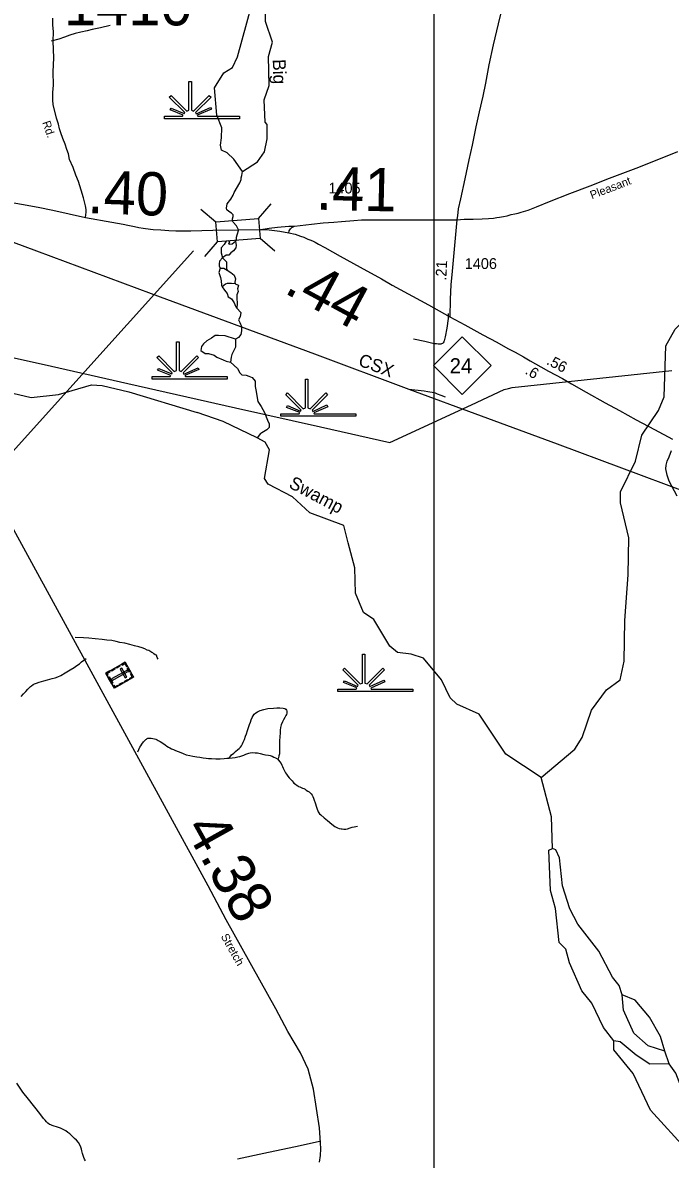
# Model space of a CAD drawing. Extents: x 2093524 to 2270757, y 289120 to 570408.
# Drawn here: x 2126739 to 2134238, y 436115 to 449270 of the extents above; entities that cross this region are included whole.
import ezdxf

# ---------------------------------------------------------------- set-up
doc = ezdxf.new("R2010")
doc.units = 0
for name, color, linetype in [('Exist Cultural Cemetery CELL', 7, 'Continuous'), ('Exist Hydrographic Creek Single Shore', 7, 'Continuous'), ('Exist Hydrographic Lake Shore', 7, 'Continuous'), ('Exist Hydrographic Swamp CELL', 7, 'Continuous'), ('Exist Hydrographic Swamp Label', 7, 'Continuous'), ('Exist Railroad Mainline', 7, 'Continuous'), ('Exist Railroad Mainline Label', 7, 'Continuous'), ('Exist Road Non-System Type 51', 7, 'Continuous'), ('Exist Road Primary NC Attributed', 7, 'Continuous'), ('Exist Road Primary NC Mileage Hundredths English Label', 7, 'Continuous'), ('Exist Road Primary NC Shield CELL', 7, 'Continuous'), ('Exist Road Primary NC Shield Number Label', 7, 'Continuous'), ('Exist Road Primary NC Structure Standard Bridge CELL', 7, 'Continuous'), ('Exist Road Primary NC Structure Standard Bridge Number Label', 7, 'Continuous'), ('Exist Road Secondary Mileage Hundredths English Label', 7, 'Continuous'), ('Exist Road Secondary Ramp 1 Lane  Attributed', 7, 'Continuous'), ('Exist Road Secondary Type 51 Attributed', 7, 'Continuous'), ('Exist Road Secondary Type 51 Label', 7, 'Continuous'), ('Exist Road Secondary Type 51 Number Label', 7, 'Continuous'), ('Exist Utilities Telephone Line', 7, 'Continuous'), ('Map Preparation Inset Cut Line', 7, 'Continuous')]:
    doc.layers.add(name, color=color, linetype=linetype)

msp = doc.modelspace()

# ---------------------------------------------------------------- linework, layer by layer
at = {"layer": 'Exist Cultural Cemetery CELL'}
for points in [[(2127924, 441867), (2128022, 441694), (2127800, 441569), (2127702, 441742)], [(2127763, 441776), (2127801, 441798), (2127806, 441788), (2127769, 441766)], [(2127952, 441758), (2127943, 441774), (2127766, 441674), (2127775, 441658)], [(2127822, 441809), (2127859, 441831), (2127865, 441821), (2127827, 441800)], [(2127885, 441798), (2127868, 441789), (2127926, 441686), (2127943, 441696)], [(2127886, 441846), (2127892, 441836), (2127920, 441852), (2127940, 441816), (2127949, 441822), (2127924, 441867)], [(2127960, 441803), (2127986, 441758), (2127976, 441752), (2127950, 441797)], [(2127718, 441713), (2127728, 441719), (2127718, 441738), (2127753, 441758), (2127747, 441768), (2127702, 441742)], [(2127740, 441698), (2127782, 441624), (2127772, 441618), (2127730, 441692)], [(2127915, 441646), (2127953, 441668), (2127958, 441658), (2127920, 441636)], [(2127984, 441672), (2127978, 441682), (2128007, 441698), (2127987, 441733), (2127996, 441739), (2128022, 441694)], [(2127784, 441597), (2127794, 441603), (2127805, 441584), (2127840, 441604), (2127845, 441594), (2127800, 441569)], [(2127857, 441614), (2127895, 441635), (2127901, 441625), (2127863, 441604)]]:
    msp.add_lwpolyline(points, close=True, dxfattribs=at)
at = {"layer": 'Exist Hydrographic Creek Single Shore'}
msp.add_line((2134225, 437218), (2134174, 437367), dxfattribs=at)
for points in [[(2129236, 446872), (2129213, 446921), (2129174, 446963), (2129166, 446979), (2129169, 447002), (2129174, 447027), (2129174, 447046), (2129155, 447066), (2129127, 447085), (2129102, 447105), (2129097, 447124), (2129105, 447174), (2129150, 447227), (2129174, 447274), (2129189, 447304), (2129254, 447416), (2129268, 447455), (2129268, 447474), (2129277, 447502), (2129282, 447547)], [(2129236, 446872), (2129217, 446811), (2129212, 446786), (2129212, 446762), (2129203, 446737)], [(2129203, 446737), (2129164, 446707), (2129130, 446703), (2129125, 446712), (2129137, 446732), (2129120, 446746), (2129095, 446742), (2129072, 446703), (2129036, 446664), (2129036, 446645), (2129036, 446606), (2129052, 446548)], [(2129203, 446737), (2129212, 446695), (2129208, 446664), (2129178, 446631), (2129150, 446606), (2129125, 446581), (2129095, 446578), (2129052, 446548)], [(2129052, 446548), (2129017, 446512), (2129014, 446481), (2129012, 446456), (2129026, 446431)], [(2129052, 446548), (2129097, 446502), (2129100, 446458), (2129100, 446424), (2129105, 446405)], [(2133656, 441665), (2133705, 441881), (2133711, 442350), (2133750, 442880), (2133757, 443307), (2133663, 443715), (2133663, 443840), (2133836, 444197), (2133910, 444498), (2134100, 444782), (2134166, 444942), (2134188, 445532), (2134296, 445723), (2134370, 445801), (2134719, 446026), (2134852, 446168), (2135108, 446612)], [(2129026, 446431), (2129010, 446380), (2129028, 446321), (2129038, 446283), (2129042, 446233), (2129047, 446214)], [(2129026, 446431), (2129067, 446428), (2129105, 446405)], [(2129105, 446405), (2129150, 446380), (2129189, 446350), (2129203, 446307), (2129194, 446268), (2129197, 446249)], [(2129197, 446249), (2129155, 446253), (2129107, 446253), (2129088, 446244), (2129047, 446214)], [(2129197, 446249), (2129236, 446233), (2129224, 446191), (2129233, 446161), (2129219, 446122), (2129219, 446083), (2129222, 446019), (2129217, 445966)], [(2129047, 446214), (2129077, 446175), (2129105, 446136), (2129116, 446097), (2129158, 446074), (2129189, 446030), (2129203, 445991), (2129217, 445966)], [(2129217, 445966), (2129263, 445918), (2129256, 445865), (2129236, 445832), (2129254, 445802), (2129273, 445754), (2129273, 445704), (2129265, 445660), (2129236, 445627), (2129201, 445607)], [(2129201, 445607), (2129084, 445646), (2129006, 445650), (2128968, 445650), (2128925, 445618), (2128870, 445588), (2128831, 445554), (2128808, 445521), (2128803, 445476), (2128851, 445443), (2128890, 445443), (2128957, 445423), (2128987, 445399), (2129059, 445368), (2129093, 445354), (2129143, 445340)], [(2129201, 445607), (2129201, 445515), (2129162, 445432), (2129153, 445399), (2129143, 445340)], [(2129143, 445340), (2129224, 445268), (2129252, 445218), (2129275, 445195), (2129325, 445190), (2129358, 445179), (2129397, 445165), (2129431, 445121), (2129431, 445059), (2129441, 445001), (2129450, 444951), (2129461, 444888), (2129500, 444829), (2129539, 444757), (2129574, 444670), (2129593, 444626), (2129593, 444587), (2129565, 444559), (2129507, 444523), (2129493, 444515), (2129454, 444465)], [(2125495, 444630), (2125537, 444694), (2125802, 444955), (2126060, 445048), (2126343, 445049), (2126835, 444934), (2127151, 444967), (2127534, 445078), (2127659, 445072), (2127968, 444997), (2128760, 444758)], [(2129454, 444465), (2129061, 444653), (2128760, 444758)], [(2130457, 443451), (2130065, 443597), (2129864, 443781), (2129580, 443928), (2129538, 443994), (2129595, 444328), (2129545, 444414), (2129454, 444465)], [(2132744, 440535), (2132335, 440802), (2132024, 441265), (2131766, 441381), (2131690, 441455), (2131589, 441664), (2131380, 441914), (2131238, 441963), (2131080, 441979), (2130988, 442053), (2130803, 442362), (2130686, 442443), (2130594, 442668), (2130584, 442960), (2130508, 443250), (2130457, 443451)], [(2132744, 440535), (2133134, 440862), (2133217, 440995), (2133324, 441314), (2133498, 441547), (2133656, 441665)], [(2132872, 439712), (2132863, 440077), (2132744, 440535)], [(2133582, 437484), (2133465, 437640), (2133330, 437922), (2133213, 438065), (2133070, 438390), (2133028, 438545), (2132952, 438622), (2132909, 439019), (2132850, 439227), (2132831, 439693), (2132872, 439712)], [(2133680, 438017), (2133646, 438126), (2133570, 438222), (2133411, 438524), (2133168, 438837), (2133075, 439013), (2132991, 439280), (2132956, 439602), (2132914, 439695), (2132872, 439712)], [(2134174, 437367), (2134123, 437535), (2133997, 437758), (2133830, 437958), (2133680, 438017)], [(2134174, 437367), (2133982, 437427), (2133815, 437574), (2133697, 437842), (2133680, 438017)], [(2134225, 437218), (2134000, 437216), (2133841, 437318), (2133657, 437476), (2133582, 437484)], [(2134579, 436155), (2134446, 436204), (2134010, 436685), (2133809, 437109), (2133582, 437382), (2133582, 437484)], [(2134579, 436155), (2134578, 436388), (2134300, 437112), (2134225, 437218)]]:
    msp.add_lwpolyline(points, dxfattribs=at)
at = {"layer": 'Exist Hydrographic Lake Shore'}
for points in [[(2129282, 447547), (2129185, 447693), (2129105, 447766), (2129042, 447794), (2129029, 447853), (2129042, 447937), (2129046, 448052), (2128987, 448201), (2128960, 448517), (2129068, 448692), (2129168, 448752), (2129226, 448875), (2129455, 449711), (2129646, 449920)], [(2129282, 447547), (2129456, 447660), (2129538, 447777), (2129571, 447927), (2129570, 448094), (2129545, 448121), (2129536, 448377), (2129593, 448543), (2129584, 448878), (2129633, 449044), (2129549, 449286), (2129548, 449459), (2129663, 449703), (2129679, 449877), (2129646, 449920)]]:
    msp.add_lwpolyline(points, dxfattribs=at)
at = {"layer": 'Exist Hydrographic Swamp CELL'}
for points in [[(2128379, 448187), (2128590, 448187), (2128598, 448202), (2128445, 448261), (2128457, 448282), (2128607, 448219), (2128614, 448230), (2128436, 448409), (2128457, 448429), (2128638, 448247), (2128663, 448257), (2128663, 448589), (2128692, 448589), (2128692, 448257), (2128717, 448247), (2128899, 448429), (2128919, 448409), (2128741, 448230), (2128749, 448216), (2128913, 448290), (2128923, 448270), (2128759, 448199), (2128765, 448187), (2129249, 448187), (2129249, 448159), (2128379, 448159)], [(2128236, 445174), (2128446, 445174), (2128454, 445188), (2128301, 445248), (2128313, 445268), (2128464, 445205), (2128470, 445217), (2128293, 445395), (2128313, 445416), (2128494, 445234), (2128520, 445243), (2128520, 445576), (2128549, 445576), (2128549, 445243), (2128574, 445234), (2128755, 445416), (2128776, 445395), (2128598, 445217), (2128606, 445203), (2128769, 445277), (2128779, 445257), (2128615, 445186), (2128622, 445174), (2129106, 445174), (2129106, 445145), (2128236, 445145)], [(2129728, 444743), (2129939, 444743), (2129947, 444758), (2129794, 444817), (2129805, 444838), (2129956, 444775), (2129963, 444786), (2129785, 444965), (2129806, 444985), (2129987, 444803), (2130012, 444813), (2130012, 445145), (2130041, 445145), (2130041, 444813), (2130066, 444803), (2130247, 444985), (2130268, 444965), (2130090, 444786), (2130098, 444772), (2130262, 444846), (2130272, 444826), (2130108, 444755), (2130114, 444743), (2130598, 444743), (2130598, 444715), (2129728, 444715)], [(2130388, 441557), (2130599, 441558), (2130607, 441572), (2130454, 441632), (2130466, 441652), (2130616, 441589), (2130623, 441601), (2130445, 441779), (2130466, 441800), (2130647, 441618), (2130672, 441627), (2130672, 441960), (2130701, 441960), (2130701, 441627), (2130726, 441618), (2130908, 441800), (2130928, 441779), (2130750, 441601), (2130758, 441586), (2130922, 441661), (2130932, 441641), (2130768, 441569), (2130774, 441558), (2131258, 441557), (2131258, 441529), (2130388, 441529)]]:
    msp.add_lwpolyline(points, close=True, dxfattribs=at)
at = {"layer": 'Exist Railroad Mainline'}
for points in [[(2123924, 447728), (2125604, 447110), (2126898, 446629), (2128227, 446135), (2130118, 445439), (2131211, 445030)], [(2131211, 445030), (2131389, 445009), (2131429, 445003), (2131455, 444999), (2131479, 444995), (2131495, 444991), (2131513, 444985), (2131539, 444975), (2131581, 444960), (2131631, 444940)], [(2131211, 445030), (2132048, 444722), (2132927, 444396), (2134416, 443841)]]:
    msp.add_lwpolyline(points, dxfattribs=at)
at = {"layer": 'Exist Road Non-System Type 51'}
for points in [[(2127750, 449238), (2127639, 449213), (2127541, 449192), (2127484, 449178), (2127412, 449160), (2127346, 449145), (2127286, 449127), (2127224, 449104), (2127158, 449082), (2127069, 449057)], [(2131666, 445906), (2131664, 445845), (2131650, 445736), (2131632, 445634), (2131621, 445590), (2131616, 445576), (2131608, 445564), (2131599, 445556), (2131589, 445552), (2131579, 445550), (2131565, 445549), (2131549, 445550), (2131530, 445552), (2131503, 445555), (2131397, 445579), (2131265, 445606)], [(2128306, 441905), (2128296, 441923), (2128286, 441949), (2128272, 441953), (2128258, 441965), (2128246, 441975), (2128234, 441981), (2128222, 441989), (2128210, 441997), (2128198, 442004), (2128180, 442008), (2128154, 442022), (2128122, 442034), (2128082, 442048), (2128034, 442059), (2127979, 442073), (2127921, 442087), (2127865, 442098), (2127819, 442108), (2127769, 442120), (2127713, 442125), (2127657, 442131), (2127577, 442138), (2127503, 442146), (2127443, 442149), (2127344, 442153)], [(2126719, 441470), (2126746, 441501), (2126773, 441530), (2126797, 441556), (2126814, 441573), (2126827, 441586), (2126839, 441596), (2126861, 441610), (2126876, 441618), (2126898, 441626), (2126929, 441637), (2126955, 441646), (2126983, 441652), (2127027, 441664), (2127081, 441678), (2127115, 441688), (2127144, 441699), (2127180, 441716), (2127231, 441744), (2127289, 441780), (2127333, 441809), (2127367, 441831), (2127397, 441851), (2127419, 441871), (2127473, 441911)], [(2129129, 440759), (2129158, 440795), (2129184, 440817), (2129203, 440833), (2129230, 440856), (2129245, 440869), (2129261, 440883), (2129272, 440899), (2129285, 440923), (2129293, 440943), (2129305, 440973), (2129319, 441011), (2129329, 441041), (2129343, 441079), (2129354, 441114), (2129365, 441147), (2129375, 441176), (2129385, 441203), (2129396, 441229), (2129409, 441249), (2129420, 441265), (2129437, 441281), (2129459, 441295), (2129487, 441309), (2129529, 441321), (2129578, 441331), (2129641, 441338), (2129683, 441340), (2129715, 441340), (2129753, 441336), (2129773, 441332), (2129785, 441326), (2129793, 441314), (2129797, 441304), (2129799, 441290), (2129797, 441277), (2129792, 441262), (2129787, 441252), (2129775, 441230), (2129759, 441202), (2129747, 441178), (2129732, 441142), (2129725, 441114), (2129720, 441081), (2129718, 441051), (2129716, 441005), (2129713, 440959), (2129712, 440921), (2129714, 440871), (2129714, 440833), (2129712, 440808), (2129706, 440785), (2129700, 440762), (2129692, 440745)], [(2128073, 440831), (2128095, 440883), (2128105, 440900), (2128118, 440921), (2128137, 440945), (2128151, 440961), (2128163, 440973), (2128171, 440979), (2128179, 440984), (2128189, 440988), (2128202, 440989), (2128227, 440988), (2128246, 440985), (2128264, 440981), (2128281, 440976), (2128297, 440971), (2128309, 440964), (2128331, 440950), (2128363, 440930), (2128389, 440910), (2128407, 440898), (2128425, 440886), (2128441, 440876), (2128461, 440866), (2128483, 440856), (2128509, 440846), (2128539, 440834), (2128569, 440822), (2128597, 440810), (2128631, 440798), (2128673, 440788), (2128710, 440781), (2128755, 440774), (2128791, 440768), (2128829, 440762), (2128863, 440758), (2128889, 440754), (2128925, 440752), (2128975, 440750), (2129024, 440750), (2129071, 440752), (2129101, 440756), (2129129, 440759)], [(2129129, 440759), (2129200, 440767), (2129231, 440772), (2129254, 440777), (2129276, 440785), (2129298, 440793), (2129324, 440803), (2129346, 440811), (2129358, 440815), (2129374, 440819), (2129403, 440822), (2129430, 440821), (2129458, 440819), (2129488, 440813), (2129530, 440799), (2129550, 440795), (2129584, 440791), (2129605, 440788), (2129626, 440781), (2129648, 440771), (2129666, 440761), (2129692, 440745)], [(2129692, 440745), (2129714, 440719), (2129730, 440695), (2129740, 440677), (2129746, 440663), (2129754, 440643), (2129762, 440625), (2129773, 440605), (2129782, 440589), (2129794, 440571), (2129810, 440551), (2129826, 440531), (2129840, 440514), (2129858, 440495), (2129870, 440481), (2129880, 440470), (2129896, 440456), (2129907, 440448), (2129926, 440437), (2129934, 440431), (2129946, 440425), (2129964, 440417), (2129980, 440410), (2129993, 440405), (2130008, 440397), (2130022, 440388), (2130040, 440376), (2130054, 440366), (2130066, 440356), (2130078, 440344), (2130089, 440330), (2130099, 440314), (2130107, 440294), (2130115, 440270), (2130125, 440242), (2130141, 440190), (2130149, 440166), (2130155, 440148), (2130161, 440136), (2130168, 440126), (2130177, 440114), (2130189, 440102), (2130231, 440068), (2130267, 440036), (2130317, 439994), (2130353, 439968), (2130367, 439960), (2130385, 439951), (2130405, 439944), (2130425, 439940), (2130439, 439938), (2130457, 439935), (2130479, 439936), (2130501, 439940), (2130529, 439950), (2130552, 439957), (2130577, 439964), (2130615, 439970)], [(2127464, 436096), (2127454, 436117), (2127446, 436137), (2127438, 436160), (2127432, 436182), (2127424, 436211), (2127418, 436232), (2127410, 436256), (2127400, 436280), (2127384, 436307), (2127362, 436334), (2127340, 436356), (2127322, 436372), (2127303, 436390), (2127284, 436408), (2127260, 436426), (2127239, 436442), (2127216, 436456), (2127192, 436468), (2127176, 436474), (2127154, 436482), (2127129, 436491), (2127104, 436498), (2127078, 436506), (2127063, 436512), (2127050, 436518), (2127045, 436522), (2127029, 436534), (2127015, 436548), (2126997, 436569), (2126981, 436588), (2126935, 436644), (2126807, 436809), (2126741, 436893), (2126671, 436995)], [(2130175, 436320), (2129953, 436272), (2129529, 436181), (2129225, 436114)]]:
    msp.add_lwpolyline(points, dxfattribs=at)
at = {"layer": 'Exist Road Primary NC Attributed'}
for points in [[(2123952, 447778), (2124091, 447732), (2124189, 447699), (2124321, 447659), (2124416, 447630), (2124494, 447606), (2124530, 447597), (2124628, 447576), (2124827, 447536), (2125041, 447488), (2125291, 447439), (2125562, 447388), (2125820, 447336), (2126165, 447272), (2126569, 447198), (2126723, 447172), (2126918, 447134), (2127088, 447100), (2127467, 447015)], [(2127467, 447015), (2127770, 446963), (2127900, 446938), (2127954, 446926), (2127996, 446919), (2128033, 446911), (2128084, 446901), (2128134, 446893), (2128219, 446882), (2128249, 446876), (2128338, 446872), (2128432, 446864), (2128511, 446862), (2128687, 446862), (2128939, 446868), (2129236, 446872)], [(2129236, 446872), (2129497, 446876), (2129593, 446874), (2129717, 446859), (2129821, 446837)], [(2129821, 446837), (2129895, 446822), (2129957, 446801), (2129993, 446787), (2130039, 446767), (2130062, 446757), (2130096, 446744), (2130124, 446730), (2130164, 446708), (2130238, 446667), (2130416, 446569), (2130647, 446440), (2130893, 446307), (2131016, 446231), (2131439, 446006), (2131685, 445866)], [(2131685, 445866), (2131857, 445772), (2132067, 445657), (2132229, 445571), (2132355, 445499), (2132441, 445456), (2132538, 445403), (2132616, 445357), (2132740, 445287), (2132827, 445236), (2132989, 445151), (2133095, 445090), (2133262, 444996), (2133485, 444871), (2133649, 444780), (2133842, 444674), (2134055, 444562), (2134263, 444451)]]:
    msp.add_lwpolyline(points, dxfattribs=at)
at = {"layer": 'Exist Road Primary NC Shield CELL'}
msp.add_lwpolyline([(2131496, 445302), (2131829, 445635), (2132162, 445302), (2131829, 444969)], close=True, dxfattribs=at)
at = {"layer": 'Exist Road Primary NC Structure Standard Bridge CELL'}
for p, q in [((2129470, 447004), (2129617, 447176)), ((2128803, 447113), (2128976, 446966)), ((2129488, 446778), (2129660, 446631)), ((2128847, 446563), (2128994, 446735))]:
    msp.add_line(p, q, dxfattribs=at)
msp.add_lwpolyline([(2128976, 446966), (2129470, 447005), (2129488, 446774), (2128994, 446735)], close=True, dxfattribs=at)
at = {"layer": 'Exist Road Primary NC Structure Standard Bridge Number Label'}
msp.add_line((2128715, 446630), (2125041, 442555), dxfattribs=at)
at = {"layer": 'Exist Road Secondary Ramp 1 Lane  Attributed'}
msp.add_lwpolyline([(2129497, 446876), (2129594, 446893), (2129689, 446903), (2129820, 446915), (2129886, 446916)], dxfattribs=at)
at = {"layer": 'Exist Road Secondary Type 51 Attributed'}
for points in [[(2127467, 447015), (2127472, 447079), (2127472, 447103), (2127468, 447132), (2127466, 447152), (2127442, 447244), (2127416, 447331), (2127386, 447431), (2127353, 447505), (2127322, 447594), (2127282, 447689), (2127267, 447753), (2127249, 447802), (2127230, 447866), (2127203, 447931), (2127181, 447995), (2127163, 448041), (2127151, 448096), (2127129, 448164), (2127092, 448323), (2127086, 448375), (2127089, 448461), (2127095, 448547), (2127092, 448703), (2127098, 448866), (2127092, 449056), (2127095, 449166), (2127086, 449246), (2127086, 449325)], [(2132270, 449370), (2132245, 449256), (2132188, 449016), (2132135, 448784), (2132097, 448569), (2132066, 448422), (2132025, 448239), (2131986, 448065), (2131942, 447855), (2131905, 447683), (2131858, 447464), (2131810, 447233), (2131783, 447117), (2131779, 447073), (2131773, 447038), (2131765, 446990)], [(2131765, 446990), (2131851, 446995), (2131956, 446996), (2132059, 447000), (2132134, 447005), (2132192, 447010), (2132229, 447015), (2132261, 447019), (2132306, 447027), (2132348, 447036), (2132396, 447049), (2132437, 447060), (2132476, 447068), (2132509, 447077), (2132592, 447102), (2132687, 447141), (2132838, 447201), (2133073, 447292), (2133309, 447383), (2133533, 447470), (2133841, 447588), (2134105, 447692), (2134326, 447781)], [(2129821, 446837), (2129826, 446861), (2129839, 446883), (2129855, 446902), (2129886, 446916), (2130083, 446939), (2130218, 446955), (2130340, 446962), (2130432, 446970), (2130572, 446980), (2130663, 446987), (2130733, 446987), (2131092, 446988), (2131368, 446989), (2131765, 446990)], [(2131765, 446990), (2131709, 446354), (2131698, 446240), (2131687, 446066), (2131685, 445866)], [(2134316, 443790), (2134226, 443965), (2134202, 444034), (2134185, 444106), (2134191, 444150), (2134202, 444194), (2134226, 444244), (2134251, 444317)], [(2130174, 436082), (2130187, 436159), (2130190, 436234), (2130187, 436304), (2130175, 436478), (2130105, 436926), (2130043, 437159), (2129956, 437345), (2129810, 437592), (2129669, 437856), (2129094, 438886), (2128887, 439279), (2126336, 443943)]]:
    msp.add_lwpolyline(points, dxfattribs=at)
at = {"layer": 'Exist Utilities Telephone Line'}
msp.add_lwpolyline([(2116384, 449622), (2117759, 449111), (2119507, 448455), (2120801, 447976), (2121608, 447672), (2122409, 447306), (2122884, 447086), (2124451, 446364), (2125354, 445949), (2126552, 445410), (2126987, 445313), (2127955, 445093), (2129204, 444813), (2130188, 444594), (2130989, 444410), (2131934, 444849), (2132315, 445024), (2132365, 445038), (2132407, 445047), (2134257, 445245)], dxfattribs=at)
at = {"layer": 'Map Preparation Inset Cut Line'}
msp.add_lwpolyline([(2140286, 472733), (2158150, 472733), (2158150, 452888), (2152511, 452888), (2152511, 433130), (2131504, 433130), (2131504, 452888), (2140286, 452888)], close=True, dxfattribs=at)

# ---------------------------------------------------------------- texts
at = {"layer": 'Exist Hydrographic Swamp Label'}
for s, rotation, p in [('Big', 271.5086, (2129634, 448847)), ('Swamp', 332.0671, (2129809, 443896))]:
    msp.add_text(s, height=150, rotation=rotation, dxfattribs=at).set_placement(p)
at = {"layer": 'Exist Railroad Mainline Label'}
msp.add_text('CSX', height=150, rotation=339.5078, dxfattribs=at).set_placement((2130614, 445306))
at = {"layer": 'Exist Road Primary NC Mileage Hundredths English Label'}
for s, height, rotation, p in [('.40', 500, 357.9366, (2127484, 447067)), ('.44', 500, 331.6495, (2129750, 446151)), ('.56', 125, 332.2649, (2132795, 445323))]:
    msp.add_text(s, height=height, rotation=rotation, dxfattribs=at).set_placement(p)
at = {"layer": 'Exist Road Primary NC Shield Number Label'}
msp.add_text('24', height=175, dxfattribs=at).set_placement((2131683, 445212))
at = {"layer": 'Exist Road Secondary Mileage Hundredths English Label'}
for s, height, rotation, p in [('.41', 500, 358.628, (2130132, 447107)), ('.21', 125, 87.1459, (2131643, 446283)), ('.6', 125, 328.2537, (2132547, 445214)), ('4.38', 500, 299.1358, (2128605, 439947))]:
    msp.add_text(s, height=height, rotation=rotation, dxfattribs=at).set_placement(p)
at = {"layer": 'Exist Road Secondary Type 51 Label'}
for s, rotation, p in [('Rd.', 288.6638, (2126964, 448117)), ('Pleasant', 20.9564, (2133330, 447227)), ('Stretch', 299.2115, (2129030, 438695))]:
    msp.add_text(s, height=95, rotation=rotation, dxfattribs=at).set_placement(p)
at = {"layer": 'Exist Road Secondary Type 51 Number Label'}
for s, height, p in [('1410', 500, (2127217, 449240)), ('1405', 125, (2130279, 447294)), ('1406', 125, (2131858, 446420))]:
    msp.add_text(s, height=height, dxfattribs=at).set_placement(p)

doc.saveas('drawing.dxf')
